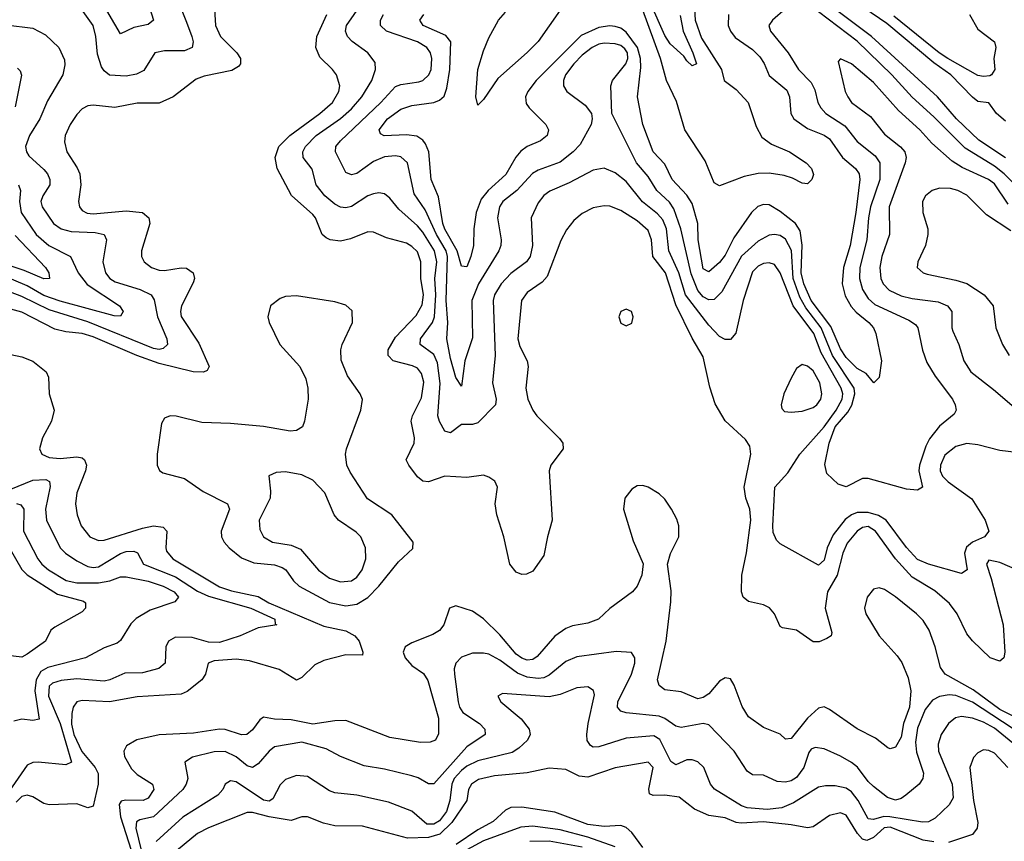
# Model space of a CAD drawing. Header units: inches. Extents: x 1308407 to 1441228, y 959628 to 1036311.
# Tile 489 of 656: x 1393863 to 1397446, y 991262 to 994251. Entities that reach past the tile are written whole.
import ezdxf

# ---------------------------------------------------------------- set-up
doc = ezdxf.new("R2010")
doc.units = ezdxf.units.IN
doc.header["$MEASUREMENT"] = 0
doc.layers.add('B3999', color=7, linetype='Continuous')

msp = doc.modelspace()

# ---------------------------------------------------------------- linework, layer by layer
at = {"layer": 'B3999', "color": 5}
for points, elevation in [([(1397450, 993882.3), (1397417.9, 993910), (1397390, 993948.5), (1397350, 993953.9), (1397330, 993969.1), (1397250.8, 994050.8), (1397190, 994094.4), (1397017.8, 994237.8), (1396710, 994447.9)], 2680), ([(1396266.2, 994266.2), (1396276.7, 994210), (1396312.7, 994130), (1396325.5, 994090), (1396310, 994082.7), (1396290, 994101.3), (1396279, 994119), (1396230, 994163), (1396210, 994193.6), (1396105.8, 994430)], 2660), ([(1394317.9, 994350), (1394349.2, 994250), (1394330, 994233.2), (1394277.5, 994222.5), (1394230, 994199.1), (1394159.5, 994319.5)], 2740), ([(1397450, 993748.4), (1397353.1, 993813.1), (1397272, 993890), (1397202.5, 993970), (1396962.1, 994190), (1396778.7, 994330)], 2720), ([(1394570.1, 994309.9), (1394575, 994230), (1394593.5, 994190), (1394653, 994130), (1394666.2, 994110), (1394666.7, 994090), (1394659.2, 994080.8), (1394634.3, 994065.7), (1394534.4, 994045.6), (1394505, 994035), (1394421.2, 993970), (1394370, 993947.9), (1394290, 993947.6), (1394208.3, 993931.6), (1394130, 993940.2), (1394110, 993937.3), (1394090, 993927), (1394070, 993906.2), (1394046.2, 993870), (1394028.1, 993830), (1394026.2, 993806.2), (1394034.2, 993770), (1394072.1, 993712.1), (1394081.5, 993690), (1394084.7, 993650), (1394077, 993590), (1394080.1, 993570), (1394090, 993556.9), (1394107.6, 993547.6), (1394130, 993545.2), (1394250, 993556.3), (1394309.6, 993549.6), (1394332.9, 993530), (1394335.8, 993510), (1394305.4, 993410), (1394305.6, 993390), (1394315.3, 993370), (1394341.7, 993350), (1394370, 993340.4), (1394390, 993338.8), (1394450, 993348.9), (1394470, 993346.6), (1394494.5, 993330), (1394498.4, 993310), (1394494.2, 993294.2), (1394451.9, 993210), (1394447.5, 993190), (1394450, 993170.8), (1394514.4, 993074.4), (1394552, 992990), (1394545.4, 992974.6), (1394531.6, 992968.4), (1394494.5, 992970), (1394370, 992999.8), (1394289, 993029), (1394130, 993097.5), (1394090, 993109.1), (1394030, 993115.6), (1393990, 993125.8), (1393870, 993187.5), (1393757.8, 993217.8)], 2780), ([(1394450, 994290.2), (1394470, 994242.7), (1394489.6, 994190), (1394493.8, 994170), (1394490.2, 994150), (1394462.2, 994137.8), (1394390, 994138.2), (1394354.6, 994130), (1394313.9, 994066.1), (1394287.2, 994052.8), (1394250, 994046.2), (1394190, 994049.9), (1394170, 994064.8), (1394160.1, 994080.1), (1394145.7, 994125.7), (1394139.6, 994190), (1394130, 994229.6), (1394087.9, 994290)], 2760), ([(1397490, 992676.9), (1397430, 992683.6), (1397350, 992704.3), (1397310, 992709.2), (1397270, 992698.8), (1397230, 992667.3), (1397213.7, 992630), (1397212.9, 992610), (1397221.3, 992590), (1397241.7, 992570), (1397327.6, 992507.6), (1397376.6, 992430), (1397389.3, 992390), (1397373.4, 992370), (1397329.8, 992350.2), (1397307.9, 992332.1), (1397300.6, 992310), (1397310.6, 992249.4), (1397290, 992236.8), (1397169.6, 992270), (1397130, 992286.7), (1397090, 992330.6), (1397016, 992430), (1396987.6, 992447.6), (1396950, 992458.3), (1396910, 992458), (1396890, 992449.9), (1396867.2, 992432.8), (1396823.6, 992376.4), (1396800.9, 992330), (1396790, 992285.1), (1396770, 992266.6), (1396630, 992344.7), (1396617, 992357), (1396605, 992385), (1396603.2, 992410), (1396611.3, 992550), (1396658, 992602), (1396701.2, 992670), (1396790, 992770.4), (1396833.9, 992830), (1396855.3, 992870), (1396857.9, 992890), (1396852.7, 992910), (1396779.3, 993039.3), (1396752.9, 993110), (1396677.6, 993210), (1396630, 993329.8), (1396610, 993360.9), (1396590, 993366.9), (1396570, 993363.9), (1396550, 993354.1), (1396530, 993333.7), (1396495.3, 993230), (1396468.9, 993111.1), (1396450, 993087.7), (1396430, 993087.5), (1396410, 993098.7), (1396370, 993139.7), (1396285.2, 993250), (1396260.9, 993330), (1396224.6, 993410), (1396216.7, 993490), (1396202.8, 993522.8), (1396184.3, 993544.3), (1396129, 993589), (1396070, 993662.2), (1396030, 993693.7), (1395990, 993711.3), (1395950, 993703.4), (1395862.9, 993657.1), (1395792.2, 993627.8), (1395770, 993612.1), (1395750, 993585.1), (1395723.7, 993530), (1395729.1, 993430), (1395719.8, 993390), (1395706.8, 993370), (1395650, 993327.2), (1395614.8, 993290), (1395591.1, 993250), (1395585.5, 993230), (1395593.3, 993030), (1395582.8, 992930), (1395596.2, 992870), (1395594.6, 992850), (1395530, 992784.4), (1395510, 992777.9), (1395470, 992778.7), (1395430, 992747.7), (1395410, 992754), (1395390, 992789.7), (1395384.6, 992810), (1395392.7, 992927.3), (1395382.6, 993002.6), (1395370, 993033.2), (1395320.3, 993070), (1395321.5, 993090), (1395365.5, 993150), (1395372.8, 993170), (1395376.9, 993250), (1395373.2, 993310), (1395380.2, 993370), (1395372.6, 993410), (1395330, 993478.4), (1395310, 993501.5), (1395242.1, 993562.1), (1395210, 993601.5), (1395190, 993617.7), (1395170, 993621.7), (1395150, 993618.1), (1395130, 993609.9), (1395070, 993570.9), (1395050, 993566.1), (1395030, 993569.3), (1395010, 993580.2), (1394973.5, 993610), (1394941.7, 993650), (1394927.3, 993707.3), (1394894.7, 993750), (1394893.4, 993770), (1394902.9, 993790), (1394941.6, 993830), (1395030, 993891.1), (1395070, 993926.7), (1395107.7, 993970), (1395143.8, 994030), (1395158, 994070), (1395155.8, 994095.8), (1395129.8, 994130), (1395072.2, 994172.2), (1395055.2, 994190), (1395048.8, 994210), (1395051.7, 994230), (1395107.7, 994310)], 2760), ([(1396649.1, 994290.9), (1396602.8, 994250), (1396589.4, 994230.6), (1396595.2, 994210), (1396658.9, 994130), (1396697.3, 994070), (1396743, 994023), (1396755.8, 993995.8), (1396766.8, 993950), (1396777.6, 993930), (1396796.6, 993910), (1396865.4, 993865.4), (1396910, 993807.6), (1396975.8, 993755.8), (1396992.8, 993730), (1396992.7, 993670), (1396958.5, 993570), (1396951.1, 993530), (1396946, 993450), (1396919.7, 993350), (1396918.5, 993310), (1396929.4, 993270), (1396950, 993236.8), (1396974.6, 993214.6), (1397098.5, 993158.5), (1397122.4, 993142.4), (1397130.8, 993130), (1397148.3, 993048.3), (1397164.1, 993004.1), (1397193.8, 992953.8), (1397257.3, 992870), (1397267.2, 992850), (1397270.3, 992830), (1397263.9, 992816.1), (1397210, 992772.9), (1397173.9, 992726.1), (1397160.4, 992699.6), (1397136.9, 992630), (1397134.5, 992610), (1397148.5, 992550), (1397130, 992539.3), (1397090, 992543.1), (1396950, 992582.4), (1396930, 992582.4), (1396870, 992551.2), (1396841.3, 992561.3), (1396800.2, 992600.2), (1396792.3, 992632.3), (1396808.3, 992710), (1396830.5, 992770), (1396876.8, 992823.2), (1396891.3, 992848.7), (1396902.3, 992890), (1396899.7, 992910), (1396820.9, 993030), (1396779.4, 993130), (1396723.1, 993203.1), (1396701.4, 993241.4), (1396677.2, 993310), (1396671.4, 993411.4), (1396650, 993452.6), (1396630, 993466.4), (1396610, 993469.9), (1396590, 993467.8), (1396550, 993445.8), (1396489.7, 993390.3), (1396418.4, 993261.6), (1396390, 993232.8), (1396370, 993231.9), (1396350, 993242.7), (1396330, 993265.3), (1396306.6, 993326.6), (1396268.8, 993490), (1396243.4, 993563.4), (1396227.8, 993587.8), (1396181.2, 993630), (1396150, 993680.2), (1396107.2, 993730), (1396018, 993910), (1396014, 994010), (1396020.2, 994030), (1396068.7, 994090), (1396076.4, 994110), (1396074.7, 994130), (1396064.9, 994144.9), (1396050, 994157.4), (1396030, 994163.8), (1395990, 994165.6), (1395970, 994161.8), (1395945.9, 994150), (1395910, 994122), (1395879.1, 994090), (1395849, 994050), (1395841.7, 994030), (1395841.8, 994010), (1395854, 993990), (1395920.5, 993940.5), (1395943.6, 993910), (1395946.5, 993890), (1395942.3, 993870), (1395902.4, 993797.6), (1395877.3, 993770), (1395830, 993732.5), (1395750, 993704.1), (1395728.4, 993691.6), (1395671.7, 993630), (1395620.4, 993590), (1395608.8, 993570), (1395601.4, 993530), (1395615.4, 993450), (1395614.1, 993430), (1395605.9, 993410), (1395532.1, 993290), (1395508.4, 993230), (1395510, 993094), (1395482.3, 993010), (1395470, 992918), (1395450, 992949.5), (1395430, 993018.3), (1395416.5, 993090), (1395421.3, 993150), (1395415.2, 993230), (1395419.9, 993390), (1395414.8, 993410), (1395379.9, 993470), (1395338.8, 993558.8), (1395298, 993618), (1395274.5, 993730), (1395250, 993752.7), (1395230, 993756.4), (1395190, 993752.7), (1395150, 993735.4), (1395090, 993691.5), (1395070, 993686.5), (1395050, 993695), (1395011.5, 993770), (1395013.4, 993790), (1395029.9, 993810), (1395177.4, 993950), (1395230, 994007.7), (1395250, 994015.1), (1395315.5, 994024.5), (1395330, 994030.1), (1395351.5, 994050), (1395360.2, 994070), (1395362.2, 994110), (1395357.1, 994130), (1395343.9, 994150), (1395310.2, 994170.2), (1395197.2, 994210), (1395176.1, 994230), (1395175.6, 994250), (1395187.1, 994270)], 2740), ([(1396317.9, 994290), (1396321, 994250), (1396343.8, 994183.8), (1396417, 994070), (1396426, 994030), (1396470, 993996.7), (1396513.2, 993950), (1396543.1, 993863.1), (1396564, 993824), (1396598.7, 993798.7), (1396664.6, 993770), (1396724.2, 993730), (1396744.7, 993710), (1396751.9, 993688.1), (1396745.5, 993670), (1396730, 993653.5), (1396710, 993656.2), (1396675, 993675), (1396644.7, 993684.7), (1396590, 993693.1), (1396550, 993691), (1396498.9, 993681.1), (1396410, 993646.3), (1396390, 993657.8), (1396357.7, 993737.7), (1396283.7, 993850), (1396253.1, 993953.1), (1396216.8, 994030), (1396194.1, 994110), (1396130, 994285.8)], 2680), ([(1397530, 992232.7), (1397430, 992276.6), (1397390, 992285.1), (1397381.5, 992270), (1397398.6, 992218.6), (1397441.4, 992050), (1397448.4, 991950), (1397444, 991930), (1397437.1, 991922.9), (1397430, 991917.6), (1397394, 991930), (1397330, 991991.9), (1397310, 992016.4), (1397274.5, 992090), (1397247, 992127), (1397192.8, 992172.8), (1397110, 992222.6), (1397050.2, 992290), (1396977.6, 992390), (1396950, 992406.8), (1396930, 992404), (1396910, 992390.8), (1396873.8, 992346.2), (1396858.2, 992310), (1396838, 992230), (1396802.5, 992170), (1396794.3, 992110), (1396817.9, 992022.2), (1396815.3, 992010), (1396800.6, 991999.4), (1396772.5, 991987.5), (1396750, 991987.3), (1396690, 992029.8), (1396638.4, 992038.4), (1396630, 992043), (1396609.4, 992090), (1396591.3, 992111.3), (1396570, 992122.9), (1396514.8, 992134.8), (1396495.8, 992150), (1396489.8, 992170), (1396490.6, 992230), (1396508, 992312), (1396523.1, 992430), (1396519.9, 992470), (1396504.7, 992510), (1396499.6, 992550), (1396523.5, 992670), (1396519.4, 992699.4), (1396504.4, 992724.4), (1396430, 992791.6), (1396393.6, 992853.6), (1396374.7, 992914.7), (1396350, 993025.1), (1396310, 993092.5), (1396250, 993213.6), (1396213.4, 993330), (1396166.2, 993390), (1396161.4, 993450), (1396150, 993484.1), (1396110, 993519.7), (1396050, 993556.5), (1396010, 993572.3), (1395990, 993574), (1395950, 993566.2), (1395910, 993546), (1395879.1, 993520.9), (1395853.1, 993486.9), (1395831.8, 993448.2), (1395782.8, 993317.2), (1395763.6, 993296.4), (1395710, 993259.1), (1395688.9, 993230), (1395675.7, 993090), (1395682.7, 993062.7), (1395709.5, 993009.5), (1395712.7, 992990), (1395704.4, 992910), (1395712.1, 992870), (1395730.1, 992830.1), (1395745, 992810), (1395827.2, 992727.2), (1395838.8, 992710), (1395840.2, 992690), (1395795.4, 992630), (1395789.6, 992610), (1395800.7, 992430), (1395783.1, 992370), (1395770, 992301.6), (1395730, 992244.2), (1395706.5, 992233.5), (1395690, 992232.5), (1395670, 992240.7), (1395646, 992270), (1395624.6, 992370), (1395599.2, 992450), (1395592.5, 992490), (1395601.6, 992550), (1395591.9, 992571.9), (1395570, 992586.6), (1395550, 992593.6), (1395490, 992585.6), (1395410, 992591), (1395350, 992570.4), (1395330, 992571.7), (1395310, 992588.5), (1395278.3, 992630), (1395269.1, 992650), (1395298.5, 992710), (1395299.3, 992730), (1395287.6, 992790), (1395292.1, 992810), (1395324.7, 992875.3), (1395332.8, 992932.8), (1395324.3, 992964.3), (1395310, 992983), (1395291.9, 992991.9), (1395222.3, 993010), (1395203.1, 993030), (1395203.4, 993050), (1395230, 993096.6), (1395305.1, 993174.9), (1395326.8, 993213.2), (1395332.5, 993250), (1395323, 993310), (1395322.9, 993370), (1395310, 993406), (1395290, 993426.2), (1395270, 993437.5), (1395197, 993457), (1395150, 993478.3), (1395130, 993479.5), (1395066, 993454), (1395030, 993445.3), (1394992, 993450), (1394977.4, 993457.4), (1394963.4, 993470), (1394939.4, 993530), (1394930, 993541.9), (1394851.3, 993611.2), (1394799.7, 993710), (1394792.1, 993750), (1394806.1, 993790), (1394845.3, 993830), (1394954.9, 993910), (1395000.7, 993950), (1395023.8, 993990), (1395027.2, 994010), (1395015.7, 994050), (1395001.2, 994070), (1394955.1, 994115.1), (1394940.2, 994150), (1394943.9, 994190), (1394979.9, 994270)], 2780), ([(1396441.9, 994270), (1396441.5, 994230), (1396449.3, 994210), (1396466.9, 994186.9), (1396530, 994142.8), (1396556.4, 994116.4), (1396572, 994092), (1396590, 994048.4), (1396654.4, 993994.4), (1396664, 993970), (1396669.6, 993910), (1396680.4, 993890), (1396730, 993854.8), (1396790, 993830.8), (1396810, 993817.5), (1396857.6, 993750), (1396904.5, 993710), (1396917.4, 993690), (1396920.3, 993670), (1396906.1, 993550), (1396885.1, 993430), (1396860.7, 993350), (1396856.1, 993290), (1396867, 993247), (1396888.1, 993208.1), (1396907.1, 993187.1), (1396953.3, 993150), (1396970.1, 993130), (1396978.9, 993110), (1396998.9, 993010), (1396990, 992949), (1396971, 992930), (1396943.6, 992963.6), (1396910, 992982.2), (1396870, 993022.5), (1396850, 993053.7), (1396815, 993135), (1396743.6, 993230), (1396716.3, 993290), (1396706.6, 993330), (1396710.6, 993430.6), (1396702.4, 993482.4), (1396686.3, 993510), (1396630, 993553.3), (1396590, 993577), (1396570, 993579.1), (1396548.8, 993571.2), (1396526.3, 993550), (1396462.1, 993457.9), (1396430, 993394.4), (1396410, 993367.3), (1396370, 993334), (1396350, 993344.4), (1396331.9, 993450), (1396330, 993510), (1396310, 993582.9), (1396290, 993613), (1396237.7, 993670), (1396210, 993725.6), (1396168.2, 993770), (1396130.7, 993870), (1396110.4, 993970), (1396122.9, 994077.1), (1396121.6, 994110), (1396111, 994150), (1396070, 994205.2), (1396050, 994219.9), (1396030, 994226.8), (1396010, 994228.6), (1395970, 994222.6), (1395906.3, 994193.7), (1395742.4, 994030), (1395711.8, 993990), (1395703.9, 993970), (1395706.2, 993946.2), (1395717.1, 993930), (1395777.4, 993870), (1395786.7, 993850), (1395782, 993830), (1395758.5, 993810), (1395710, 993789.3), (1395687, 993773), (1395668.7, 993751.3), (1395631.5, 993688.5), (1395568, 993630), (1395541.5, 993598.5), (1395523.8, 993550), (1395515.6, 993490), (1395514, 993430), (1395504.5, 993390), (1395490, 993351.8), (1395470, 993354.8), (1395454.6, 993410), (1395410, 993488.6), (1395402.5, 993510), (1395386.3, 993606.2), (1395360.1, 993670), (1395351, 993770), (1395339.6, 993799.6), (1395330, 993813.2), (1395307.4, 993827.4), (1395270, 993832.3), (1395189, 993829), (1395175.7, 993835.7), (1395170.7, 993850), (1395201.4, 993890), (1395250, 993925.9), (1395290, 993939.1), (1395370, 993950.4), (1395390, 993958.2), (1395407.4, 993972.6), (1395417.5, 994002.5), (1395428.1, 994070), (1395431.9, 994170), (1395413.4, 994193.4), (1395331.3, 994230), (1395319.1, 994250), (1395333.8, 994270)], 2720), ([(1395830, 994285.9), (1395750, 994172.1), (1395710, 994131.2), (1395602.6, 994037.4), (1395550, 993961.2), (1395530, 993940.5), (1395523.2, 993970), (1395529.9, 994069.9), (1395550, 994137.7), (1395570, 994185.2), (1395604.7, 994250), (1395630, 994278.9)], 2680), ([(1397510, 993625.6), (1397445.1, 993690), (1397410, 993718.4), (1397303.3, 993783.3), (1397190, 993897.4), (1397110, 993969), (1397036, 994050), (1396910, 994172.6), (1396770, 994279.2)], 2740), ([(1397319.6, 994270), (1397350, 994217), (1397410.2, 994170), (1397415.4, 994150), (1397407.2, 994110), (1397411.9, 994070), (1397399.1, 994050), (1397392.8, 994047.2), (1397370, 994044), (1397350, 994047.6), (1397240.4, 994110), (1397208.8, 994130), (1397043.7, 994263.7)], 2660), ([(1393812.2, 994232.2), (1393910, 994220.2), (1393956.6, 994196.6), (1394005.3, 994150), (1394025.4, 994105.4), (1394026.9, 994086.9), (1394019.3, 994050), (1393964.2, 993955.8), (1393935.4, 993890), (1393897.9, 993830), (1393883.7, 993790), (1393886.8, 993770), (1393896.2, 993756.2), (1393950, 993706.4), (1393963.5, 993690), (1393971.9, 993670), (1393971.9, 993650), (1393946.9, 993610), (1393939.6, 993590), (1393944.5, 993570), (1393985.9, 993510), (1394013.2, 993490), (1394050, 993480.2), (1394137, 993477), (1394170.2, 993470), (1394179, 993450), (1394165.4, 993370), (1394175.1, 993330), (1394191, 993310), (1394210, 993297.8), (1394301.5, 993270), (1394340.6, 993250), (1394351.5, 993231.5), (1394364, 993170), (1394398.4, 993090), (1394400.8, 993070), (1394385.3, 993054.7), (1394370, 993050.9), (1394350, 993054.3), (1394110, 993152.2), (1393970, 993195.7), (1393870, 993244.3), (1393650, 993327.2)], 2760), ([(1397459.4, 993579.4), (1397410, 993654.1), (1397387.8, 993670), (1397292.9, 993712.9), (1397256.7, 993736.7), (1397182.1, 993802.1), (1397138.1, 993850), (1397061, 993921), (1396970, 994023), (1396890, 994090.6), (1396850, 994109.3), (1396841.1, 994098.9), (1396866.8, 993990), (1396876.1, 993970), (1396890.2, 993950), (1396959.2, 993899.2), (1397010, 993834.4), (1397068.2, 993788.2), (1397083.7, 993770), (1397089, 993750), (1397085.6, 993730), (1397027.1, 993570), (1397028.4, 993470), (1397000.1, 993390), (1396993.3, 993350), (1396997.1, 993310), (1397005.2, 993290), (1397027.1, 993267.1), (1397070, 993246.2), (1397110, 993236.5), (1397205, 993225), (1397239.7, 993210), (1397254.6, 993190), (1397254.6, 993130), (1397258.3, 993118.4), (1397280.2, 993070), (1397298.9, 993010), (1397323.8, 992970), (1397406.3, 992906.3), (1397550, 992783.2)], 2760), ([(1393854.4, 994074.4), (1393864.7, 994064.7), (1393869.2, 994049.2), (1393846.1, 993933.9)], 2740), ([(1393858.5, 993650), (1393865.1, 993630), (1393861.6, 993590), (1393868.2, 993550), (1393922.3, 993470), (1393968.9, 993430), (1394047.8, 993390), (1394075.9, 993330), (1394107.9, 993288), (1394225.4, 993210), (1394239.3, 993190), (1394230, 993173), (1394206.2, 993173.8), (1394010, 993226.7), (1393950, 993248.2), (1393890, 993283.3), (1393800.7, 993320.7)], 2740), ([(1397470, 993482.9), (1397380.6, 993540.6), (1397310, 993612.2), (1397276.9, 993630), (1397250, 993637.3), (1397210, 993637.7), (1397183.8, 993630), (1397159, 993610), (1397148.3, 993590), (1397149.1, 993550), (1397167.6, 993490), (1397167.8, 993470), (1397159.6, 993430), (1397131.6, 993370), (1397129.3, 993349.3), (1397150.2, 993330.2), (1397165, 993325), (1397270, 993304.1), (1397310, 993291.5), (1397373, 993250), (1397405.2, 993210), (1397415, 993130), (1397439.8, 993070), (1397463.5, 993030)], 2780), ([(1393846.2, 993466.2), (1393957, 993350), (1393969.2, 993330), (1393971.4, 993310), (1393950, 993308.6), (1393879, 993339), (1393610, 993428.3)], 2720), ([(1393830, 993032.9), (1393870, 993025), (1393910, 993008.9), (1393959.4, 992970), (1393967.5, 992950), (1393970.2, 992890), (1393987.6, 992830), (1393977.9, 992790), (1393945.1, 992730), (1393934.8, 992690), (1393942.6, 992670), (1393970, 992658.8), (1394010, 992655.1), (1394070, 992660.8), (1394090, 992656.8), (1394098.3, 992650), (1394105.9, 992630), (1394102.5, 992610), (1394070.7, 992530), (1394066.1, 992490), (1394071.9, 992450), (1394086.5, 992410), (1394118.4, 992370), (1394150, 992356.4), (1394170, 992357.5), (1394310, 992401.8), (1394350, 992409.3), (1394385, 992405), (1394397.7, 992390), (1394394.1, 992330), (1394397.4, 992317.4), (1394419.5, 992290), (1394590, 992187.5), (1394633.2, 992173.2), (1394730, 992152.8), (1394769.6, 992129.6), (1394970, 992044.9), (1395050, 992027.9), (1395081.7, 992010), (1395097.6, 991990), (1395111.5, 991950), (1395110, 991939), (1395050, 991939.8), (1394970, 991920.2), (1394936.5, 991903.5), (1394890, 991858.5), (1394870, 991847.8), (1394807.4, 991887.4), (1394698.6, 991918.6), (1394650, 991924.3), (1394570, 991918.7), (1394548.3, 991910), (1394538.6, 991870), (1394525.8, 991850), (1394472.4, 991807.6), (1394450, 991797.7), (1394290, 991787), (1394190, 991769.9), (1394090, 991774.4), (1394070.1, 991769.9), (1394056.8, 991750), (1394052.9, 991727.1), (1394051.5, 991688.5), (1394060, 991650), (1394089.3, 991589.3), (1394137.2, 991530), (1394148.8, 991508.8), (1394148.1, 991470), (1394130, 991389.8), (1394110, 991384.2), (1394070, 991398.4), (1393970, 991394.6), (1393950, 991399.8), (1393910, 991423.4), (1393890, 991429.9), (1393870, 991425.5), (1393850, 991404.2)], 2780), ([(1393830, 992543.7), (1393910, 992575.7), (1393957.9, 992577.9), (1393970.5, 992570.5), (1393973.4, 992553.4), (1393956.2, 992470), (1393960.1, 992430), (1394010.1, 992330), (1394029.4, 992310), (1394070, 992282.5), (1394110, 992262.1), (1394130, 992258), (1394150, 992261), (1394230, 992309.3), (1394250, 992316.9), (1394278.1, 992318.1), (1394291.3, 992311.3), (1394313.7, 992270), (1394430, 992223.7), (1394510, 992172.5), (1394550, 992153.3), (1394703.8, 992110), (1394791.3, 992070), (1394792.3, 992052.3), (1394798, 992050), (1394730, 992039), (1394664.4, 992010), (1394590, 991985.3), (1394550, 991986.7), (1394490, 992003.4), (1394430, 992004.1), (1394403.9, 991990), (1394395, 991970), (1394391.7, 991910), (1394369, 991891), (1394310, 991875.5), (1394245.7, 991874.3), (1394190.8, 991849.2), (1394170, 991844.3), (1394070, 991853.5), (1394013.2, 991846.8), (1393982.4, 991837.6), (1393970, 991826.2), (1393967.7, 991790), (1394009.4, 991690), (1394050.6, 991549.4), (1394030, 991540.2), (1393930, 991549.9), (1393910, 991548.4), (1393890, 991538.5), (1393790, 991397.5)], 2760), ([(1397533, 991690), (1397430, 991741.5), (1397332.7, 991812.7), (1397230.5, 991870), (1397214, 991894), (1397193.7, 991970), (1397171.9, 992030), (1397150, 992065.6), (1397126.9, 992090), (1397050, 992151.4), (1397010, 992177.5), (1396990, 992183.9), (1396970, 992178.9), (1396946.2, 992150), (1396937.3, 992110), (1396942.3, 992090), (1396990, 992009.6), (1397056.3, 991936.3), (1397072.4, 991912.4), (1397096.6, 991856.6), (1397106, 991810), (1397100.8, 991750), (1397078.5, 991690), (1397070, 991640.4), (1397050, 991605), (1397030, 991599), (1397022.6, 991602.6), (1396977.3, 991637.3), (1396910, 991671.4), (1396810, 991741.8), (1396790, 991750.8), (1396770, 991746.5), (1396730, 991710.4), (1396670, 991636.4), (1396650, 991633.9), (1396630, 991651.6), (1396570, 991675.9), (1396515, 991715), (1396492.3, 991752.3), (1396463.2, 991830), (1396450, 991853.5), (1396430, 991856.5), (1396410, 991844.5), (1396370, 991798.5), (1396350, 991784.8), (1396330, 991780.7), (1396270, 991805.7), (1396210, 991812.5), (1396189.4, 991829.4), (1396183.9, 991850), (1396215.3, 991990), (1396232.8, 992132.8), (1396233.2, 992173.2), (1396219.8, 992270), (1396230.6, 992309.4), (1396261.1, 992370), (1396261.7, 992410), (1396254.3, 992434.3), (1396234.8, 992470), (1396210, 992506.2), (1396190, 992526.4), (1396150, 992549.8), (1396130, 992556), (1396110, 992555.1), (1396090, 992543), (1396064.6, 992510), (1396060.3, 992470), (1396095.3, 992355.3), (1396131.5, 992271.5), (1396126.7, 992230), (1396110.2, 992190), (1396092.9, 992170), (1396010.7, 992109.3), (1395969.5, 992070.5), (1395930, 992055), (1395874.3, 992045.7), (1395850, 992035.9), (1395810, 992007.8), (1395745.6, 991934.4), (1395730, 991923.7), (1395710, 991921.3), (1395690, 991927.8), (1395670, 991942.5), (1395610, 992013.7), (1395550, 992071.9), (1395510, 992098.7), (1395450, 992119.2), (1395427, 992110), (1395406.4, 992050), (1395390.5, 992029.5), (1395365.6, 992014.4), (1395290, 991984.5), (1395265, 991970), (1395258.5, 991950), (1395265.7, 991930), (1395290, 991902), (1395332.1, 991872.1), (1395347.6, 991847.6), (1395387.2, 991710), (1395387, 991653), (1395376.3, 991630), (1395356.9, 991623.1), (1395321.4, 991621.4), (1395210, 991639.5), (1395050, 991701.2), (1395010, 991700.7), (1394930, 991687.7), (1394850, 991704.5), (1394790, 991706.6), (1394750, 991713.2), (1394736.1, 991703.9), (1394710, 991667.5), (1394689.6, 991650.4), (1394670, 991648.9), (1394610, 991668.4), (1394590, 991670.3), (1394495.6, 991655.6), (1394370, 991649.5), (1394289.3, 991630.7), (1394251.1, 991608.9), (1394242.2, 991590), (1394244, 991570), (1394270, 991525.8), (1394290, 991505.4), (1394345.6, 991470), (1394351.2, 991450), (1394330, 991419.4), (1394312.2, 991410), (1394247.8, 991412.2), (1394232.2, 991407.8), (1394224.4, 991395.6), (1394230, 991351), (1394267.9, 991230)], 2820), ([(1393850.4, 992490.4), (1393866.5, 992486.5), (1393877.2, 992470), (1393876.9, 992390), (1393928.6, 992290), (1393943.4, 992270), (1393967.6, 992250), (1394031.4, 992211.4), (1394070, 992202.9), (1394150, 992202.2), (1394190.4, 992209.6), (1394230, 992224.5), (1394250, 992224.7), (1394330, 992208.1), (1394385, 992190), (1394424.4, 992170), (1394440.2, 992150), (1394427.1, 992132.9), (1394337.3, 992102.7), (1394287, 992073), (1394267, 992053), (1394230, 991992.6), (1394217.5, 991982.5), (1394170, 991966.4), (1394101.7, 991930), (1393965.6, 991894.4), (1393939.8, 991880.2), (1393922.2, 991850), (1393917.6, 991810), (1393933.9, 991706.1), (1393910, 991701.4), (1393870, 991706.4), (1393841.1, 991698.9)], 2740), ([(1393790, 992387.8), (1393870.3, 992250.3), (1393890, 992231.8), (1394000.6, 992160.6), (1394095.3, 992135.3), (1394102.4, 992130), (1394101.7, 992110), (1394090, 992096.3), (1393990, 992041.1), (1393975.8, 992030), (1393956, 991990), (1393890, 991943.4), (1393870, 991931.6), (1393810, 991939.3)], 2720), ([(1397510, 991650.4), (1397330, 991767.7), (1397270, 991792.5), (1397245.5, 991794.5), (1397210, 991789.4), (1397184.7, 991775.2), (1397158.1, 991741.9), (1397130, 991673.7), (1397123, 991623), (1397126.7, 991586.7), (1397151.3, 991510), (1397149.3, 991490), (1397136.2, 991470), (1397087, 991430), (1397070, 991417.5), (1397050, 991411.5), (1397020.9, 991420.9), (1396970, 991461.4), (1396950, 991479.1), (1396911.2, 991531.2), (1396890, 991548.6), (1396850, 991572), (1396790, 991598), (1396757, 991603), (1396743.2, 991596.8), (1396734.6, 991585.4), (1396716.1, 991530), (1396690, 991494.7), (1396670, 991482.2), (1396650, 991477), (1396619.5, 991479.5), (1396570, 991502.4), (1396530, 991503.5), (1396510, 991517.4), (1396463.2, 991590), (1396370, 991686), (1396350, 991691), (1396270, 991676.2), (1396250, 991681.2), (1396210, 991709), (1396190, 991717.5), (1396069.9, 991729.9), (1396050, 991735.5), (1396038.3, 991750), (1396039.6, 991770), (1396088.9, 991870), (1396101.3, 991910), (1396101.4, 991930), (1396088.7, 991948.7), (1396033, 991953), (1395890, 991933.3), (1395850, 991916.2), (1395790, 991866.4), (1395770, 991856.8), (1395750, 991853.9), (1395710, 991859.5), (1395673.9, 991873.9), (1395610, 991920.4), (1395570, 991942.3), (1395550, 991946.9), (1395510, 991946.4), (1395470, 991932.3), (1395449.3, 991910), (1395444.2, 991890), (1395445.1, 991870), (1395458.3, 991770), (1395463.4, 991750), (1395475.1, 991730), (1395535.8, 991690), (1395555.4, 991670), (1395556.9, 991650), (1395490, 991605.6), (1395370, 991471.3), (1395350, 991470.6), (1395312.6, 991492.6), (1395290, 991499.6), (1395190, 991524.6), (1395116.7, 991536.7), (1395030, 991570.6), (1394978.1, 991598.1), (1394890, 991622.4), (1394790, 991605.2), (1394770, 991589.8), (1394730, 991543.7), (1394710, 991530.5), (1394690, 991536.7), (1394650, 991569.5), (1394610, 991588.3), (1394570, 991588.1), (1394491.8, 991568.2), (1394463.6, 991550), (1394474.4, 991490), (1394469, 991470), (1394456, 991450), (1394350, 991351.1), (1394300.1, 991339.9), (1394287.5, 991332.5), (1394285.4, 991310), (1394304.5, 991230)], 2840), ([(1397536.7, 991570), (1397410, 991673.4), (1397370, 991695.8), (1397329.6, 991710.4), (1397290, 991715.5), (1397268.8, 991711.2), (1397243, 991690), (1397216.1, 991650), (1397205.2, 991614.8), (1397207, 991590), (1397255.8, 991470), (1397259.3, 991420.7), (1397245.3, 991394.7), (1397194, 991346), (1397170, 991333.1), (1397148.5, 991331.5), (1397028.8, 991351.2), (1397007.9, 991352.1), (1396970, 991341.3), (1396950, 991344.2), (1396914.3, 991410), (1396890, 991442), (1396870, 991455.1), (1396830, 991463.7), (1396795.6, 991464.4), (1396770, 991459.2), (1396678.5, 991401.5), (1396636, 991384), (1396582.6, 991377.4), (1396510, 991383.6), (1396490, 991391.3), (1396391.1, 991451.1), (1396376.5, 991470), (1396352.1, 991530), (1396330, 991551.4), (1396310, 991558.7), (1396290, 991558.1), (1396250, 991540.8), (1396232, 991552), (1396191.9, 991631.9), (1396170, 991646.3), (1396070, 991637.8), (1395970, 991605.2), (1395950, 991605), (1395939.7, 991610), (1395928.3, 991628.3), (1395926.8, 991650), (1395931.4, 991690), (1395954.5, 991794.5), (1395951.1, 991811.1), (1395930, 991824.4), (1395890, 991820.2), (1395830, 991795.6), (1395790, 991787.1), (1395620.2, 991799.8), (1395602.4, 991790), (1395613.7, 991770), (1395688, 991708), (1395717.3, 991670), (1395719.8, 991650), (1395711, 991630), (1395679.6, 991600.4), (1395655, 991585), (1395530, 991554.5), (1395490, 991534.9), (1395470, 991519.1), (1395443.9, 991490), (1395435, 991470), (1395428.5, 991410), (1395415.5, 991370), (1395390, 991336.8), (1395370, 991324.5), (1395344.8, 991324.8), (1395290, 991371.7), (1395204.3, 991404.3), (1395090.1, 991429.9), (1395010, 991438.4), (1394990, 991445.5), (1394910, 991498), (1394870, 991501.7), (1394830, 991487.3), (1394810, 991467.6), (1394783.8, 991416.2), (1394770, 991407.6), (1394750, 991412.1), (1394650, 991477.9), (1394630, 991481.6), (1394610.1, 991469.8), (1394601.5, 991450), (1394584.2, 991430), (1394456.6, 991350), (1394359.3, 991260.7)], 2860), ([(1397458.8, 991530), (1397410, 991582.2), (1397390, 991592.3), (1397370, 991594.6), (1397350, 991583.9), (1397333.4, 991566.6), (1397320.4, 991530), (1397334.3, 991410), (1397350.1, 991330), (1397346.9, 991310), (1397330, 991286.8), (1397242.4, 991257.6)], 2880), ([(1397190, 991259.7), (1397150, 991266.7), (1397030, 991313.9), (1397009.2, 991310.8), (1396970, 991276.2), (1396945.4, 991265.4), (1396930, 991269.9), (1396911.8, 991290), (1396870, 991357.5), (1396850, 991365.9), (1396810, 991356.1), (1396750, 991314.9), (1396730, 991310.9), (1396670, 991322.3), (1396570, 991332.5), (1396487.8, 991327.8), (1396470, 991330.6), (1396430, 991347.4), (1396370, 991356.2), (1396318.8, 991378.8), (1396262.3, 991422.3), (1396210.4, 991430.4), (1396168.1, 991428.1), (1396155.1, 991435.1), (1396151.7, 991451.7), (1396168.5, 991530), (1396150, 991549.9), (1396030, 991529.4), (1395930, 991494.8), (1395899.2, 991499.2), (1395850, 991523), (1395790, 991527.9), (1395709, 991511), (1395590, 991500.7), (1395532.7, 991487.3), (1395506.4, 991470), (1395495.6, 991450), (1395489.3, 991410), (1395435.5, 991330), (1395391.6, 991288.4), (1395350, 991275.8), (1395273.6, 991273.6), (1395110, 991317.5), (1395010, 991317.9), (1394968.4, 991328.4), (1394910, 991351.4), (1394890, 991350.6), (1394850, 991338.1), (1394770, 991351.1), (1394710, 991366.9), (1394690, 991366.2), (1394550, 991311.3), (1394510, 991290.9), (1394412.5, 991210)], 2880), ([(1396130, 991239.1), (1396090, 991293.7), (1396070, 991312.3), (1396050, 991319.2), (1395990, 991316), (1395930, 991323.5), (1395810, 991367.4), (1395690, 991385.7), (1395650, 991384.6), (1395630, 991375.5), (1395585.9, 991334.1), (1395530, 991304), (1395451.3, 991250)], 2920), ([(1396030, 991241.7), (1395930, 991276.7), (1395830, 991303.7), (1395730, 991317.1), (1395686.2, 991313.8), (1395550, 991263.7), (1395413.3, 991190)], 2940), ([(1395910, 991241), (1395790, 991262.5), (1395719.1, 991260.9)], 2960)]:
    msp.add_lwpolyline(points, dxfattribs=dict(at, elevation=elevation))
for points, elevation in [([(1394870, 993246.6), (1394830, 993244.2), (1394810, 993236.9), (1394775.5, 993210), (1394765.5, 993170), (1394770.3, 993150), (1394809.1, 993070), (1394882, 992990), (1394904.3, 992944.3), (1394911.2, 992910), (1394912, 992870), (1394899.3, 992790), (1394891.3, 992770), (1394870, 992756.8), (1394846.4, 992753.6), (1394750, 992771), (1394630, 992782.5), (1394525.6, 992785.6), (1394431.7, 992808.3), (1394410, 992809.7), (1394390, 992802), (1394378.3, 992781.7), (1394363.5, 992670), (1394363.2, 992630), (1394371.2, 992611.2), (1394383, 992603), (1394462, 992582), (1394530, 992534.1), (1394618.4, 992490), (1394625.8, 992470), (1394595.8, 992390), (1394596.6, 992370), (1394606.7, 992350), (1394624.6, 992330), (1394670, 992293.2), (1394715.2, 992275.2), (1394790, 992267.4), (1394818.3, 992258.3), (1394830.7, 992250), (1394859.6, 992210), (1394880.1, 992190), (1394990, 992130.8), (1395050, 992118.5), (1395090, 992125), (1395130, 992149.2), (1395169.9, 992190), (1395241.1, 992278.9), (1395293, 992327), (1395294, 992350), (1395217.3, 992450), (1395128, 992508), (1395065, 992605), (1395053.5, 992630), (1395048.8, 992670), (1395052, 992690), (1395103.7, 992830), (1395109.8, 992869.8), (1395101.8, 992890), (1395055.2, 992955.2), (1395032.7, 993012.7), (1395031.4, 993050), (1395035.6, 993070), (1395074, 993150), (1395072.4, 993192.4), (1395050, 993212.6), (1395010, 993224.4)], 2820), ([(1396070, 993198), (1396050.6, 993189.4), (1396043, 993170), (1396050, 993147.3), (1396070, 993137.3), (1396090, 993147.3), (1396095.1, 993170), (1396089.4, 993189.4)], 2820), ([(1396710, 992997), (1396690, 992982.7), (1396670, 992946.6), (1396643.7, 992890), (1396633.4, 992850), (1396636.8, 992836.8), (1396646, 992826), (1396670, 992823.1), (1396710, 992827.2), (1396750, 992840.2), (1396764, 992850), (1396777.8, 992870), (1396782.2, 992890), (1396775, 992930), (1396750, 992973.5), (1396730, 992991.2)], 2780), ([(1394830, 992606.6), (1394796.1, 992603.9), (1394768.8, 992591.2), (1394775.6, 992535.6), (1394773.8, 992510), (1394734.3, 992430), (1394736.1, 992396.1), (1394750.2, 992370), (1394783.1, 992350), (1394850, 992338.8), (1394884.6, 992324.6), (1394950, 992248.7), (1394990, 992219.5), (1395030, 992205.7), (1395070, 992209.5), (1395090, 992223.5), (1395109.2, 992250), (1395122.8, 992290), (1395121.3, 992330), (1395104.1, 992370), (1395087.1, 992387.1), (1395022.5, 992430), (1395007.3, 992450), (1394972.7, 992530), (1394930, 992576.1), (1394890, 992595.5)], 2840)]:
    msp.add_lwpolyline(points, close=True, dxfattribs=dict(at, elevation=elevation))

doc.saveas('drawing.dxf')
